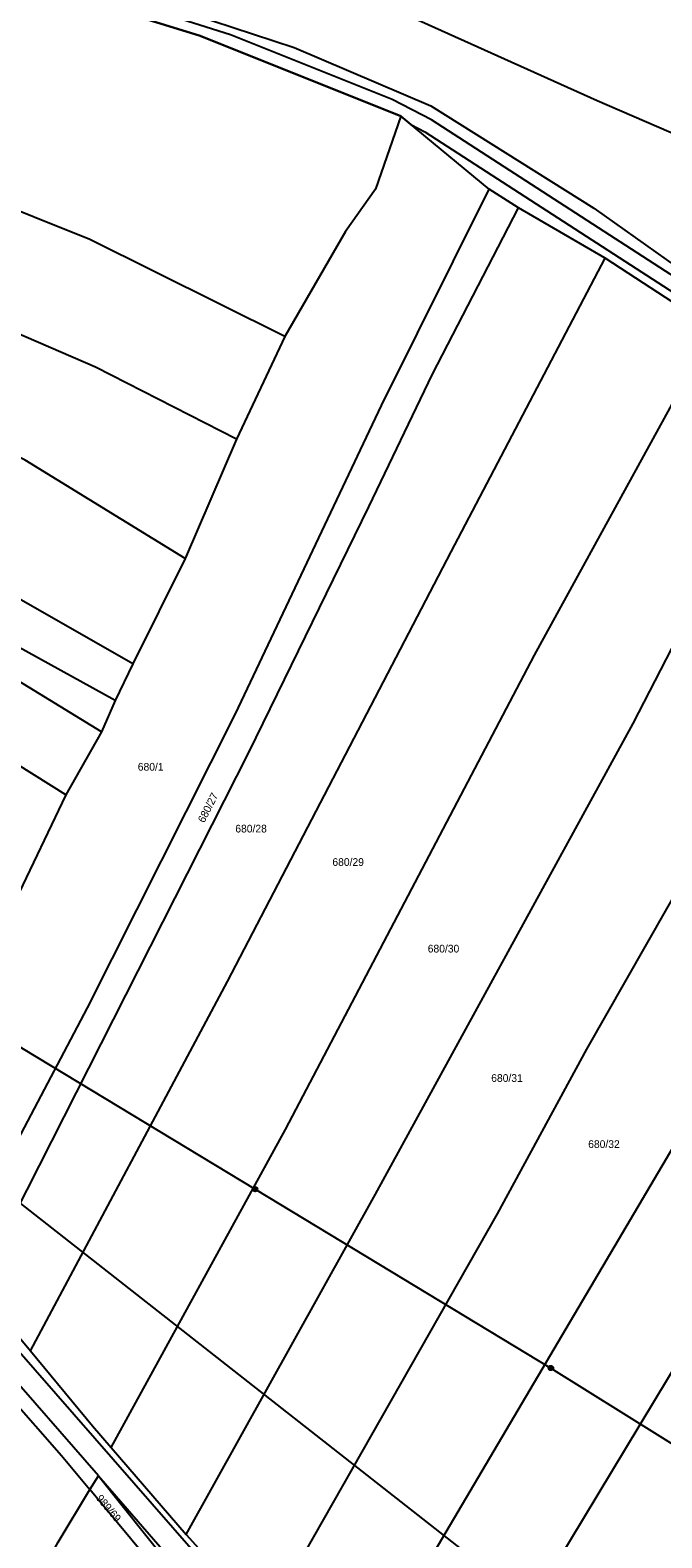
# Model space of a CAD drawing. Extents: x -757266 to -753360, y -1162585 to -1157740.
# Drawn here: x -756251.9 to -756112.6, y -1160739.1 to -1160406.8 of the extents above; entities that cross this region are included whole.
import ezdxf

# ---------------------------------------------------------------- set-up
doc = ezdxf.new("R2010")
doc.units = 0
for name, color, linetype in [('Hranice parcel', 7, 'Continuous'), ('Parcelní čísla', 7, 'Continuous'), ('Poz předměty', 7, 'Continuous'), ('Vnitřní kresba', 7, 'Continuous'), ('Věcná břemena k části', 7, 'Continuous')]:
    doc.layers.add(name, color=color, linetype=linetype)

msp = doc.modelspace()

# ---------------------------------------------------------------- linework, layer by layer
at = {"layer": 'Hranice parcel'}
for p, q in [((-756150.68, -1160441.82), (-756170.15, -1160425.77)), ((-756144.15, -1160445.95), (-756150.68, -1160441.82)), ((-756125.05, -1160457.03), (-756144.15, -1160445.95)), ((-756101.19, -1160472.6), (-756125.05, -1160457.03)), ((-756195.68, -1160474.33), (-756206.37, -1160496.92)), ((-756206.37, -1160496.92), (-756217.67, -1160523.22)), ((-756217.67, -1160523.22), (-756229.24, -1160546.45)), ((-756229.24, -1160546.45), (-756233.15, -1160554.52)), ((-756233.15, -1160554.52), (-756236.12, -1160561.46)), ((-756236.12, -1160561.46), (-756243.99, -1160575.31)), ((-756243.99, -1160575.31), (-756255.09, -1160598.52)), ((-756263.51, -1160683.8), (-756251.84, -1160697.88)), ((-756236.84, -1160725.41), (-756267.33, -1160690.51)), ((-756234.02, -1160719.16), (-756217.45, -1160738.36)), ((-756238.7, -1160728.46), (-756236.84, -1160725.41)), ((-756236.84, -1160725.41), (-756221.16, -1160745.04))]:
    msp.add_line(p, q, dxfattribs=at)
for points in [[(-756094.7, -1160436.21), (-756126.86, -1160422.36), (-756198.45, -1160390.09), (-756283.89, -1160353.78), (-756340.16, -1160327.59)], [(-756358.18, -1160350.17), (-756352.13, -1160354.92), (-756342.64, -1160359.68), (-756308.46, -1160374.76), (-756250.84, -1160394.38), (-756220.57, -1160401.76), (-756193.65, -1160410.58), (-756163.5, -1160423.43), (-756127.53, -1160446), (-756102.52, -1160463.77)], [(-756170.15, -1160425.77), (-756214.38, -1160408.04), (-756292.03, -1160384.06), (-756332.39, -1160369.58), (-756344.36, -1160363.79), (-756351.33, -1160360.1), (-756361.04, -1160353.06)], [(-756195.68, -1160474.33), (-756238.74, -1160452.9), (-756323.65, -1160418.88), (-756369.26, -1160399.04), (-756394.58, -1160386.43)], [(-756206.37, -1160496.92), (-756237.49, -1160481.05), (-756306.32, -1160451.34), (-756362.59, -1160423.45), (-756406.17, -1160400.53)], [(-756217.67, -1160523.22), (-756252.99, -1160501.59), (-756309.41, -1160474.17), (-756367.48, -1160443.86), (-756415.59, -1160416.48)], [(-756170.15, -1160425.77), (-756175.7, -1160441.84), (-756182.3, -1160451.14), (-756195.68, -1160474.33)], [(-756233.15, -1160554.52), (-756278.97, -1160529.27), (-756317.67, -1160509.11), (-756353.3, -1160488.19), (-756425.41, -1160441.86)], [(-756268.6, -1160677.79), (-756239.26, -1160622.26), (-756206.57, -1160557.47), (-756174.39, -1160489.49), (-756150.68, -1160441.82)], [(-756263.51, -1160683.8), (-756203.55, -1160565.83), (-756177.22, -1160511.84), (-756163.13, -1160482.62), (-756144.15, -1160445.95)], [(-756236.12, -1160561.46), (-756269.47, -1160541.11), (-756308.45, -1160521.2), (-756355.73, -1160494.12), (-756426.51, -1160448.78)], [(-756251.84, -1160697.88), (-756208.38, -1160616.47), (-756159.04, -1160521.79), (-756125.05, -1160457.03)], [(-756243.99, -1160575.31), (-756287.9, -1160547.84), (-756353.44, -1160509.22), (-756427.21, -1160463.12)], [(-756234.02, -1160719.16), (-756195.53, -1160649.06), (-756140.63, -1160544.57), (-756101.19, -1160472.6)], [(-756229.24, -1160546.45), (-756279.94, -1160517.49), (-756329.2, -1160492.35), (-756349.93, -1160479.85)], [(-756217.45, -1160738.36), (-756175.75, -1160663.32), (-756118.87, -1160559.59), (-756080.99, -1160486.23)], [(-756199.96, -1160757.57), (-756148.77, -1160667.64), (-756129.07, -1160631.4), (-756085.47, -1160554.79), (-756057.12, -1160502.92)], [(-756182.28, -1160775.25), (-756081.45, -1160604.56), (-756034.61, -1160517.94)], [(-756163.89, -1160791.22), (-756080.08, -1160652.29), (-756042.01, -1160586.57), (-756012.75, -1160533.8)], [(-756269.02, -1160693.57), (-756244.95, -1160720.97), (-756238.7, -1160728.46)], [(-756251.84, -1160697.88), (-756238.14, -1160714.39), (-756234.02, -1160719.16)], [(-756291.38, -1160821.59), (-756265.25, -1160775.21), (-756245.73, -1160740.02), (-756238.7, -1160728.46)], [(-756222.64, -1160747.45), (-756226.49, -1160743.1), (-756238.7, -1160728.46)], [(-756217.45, -1160738.36), (-756201.13, -1160756.4), (-756199.96, -1160757.57)]]:
    msp.add_lwpolyline(points, dxfattribs=at)
at = {"layer": 'Poz předměty'}
for p, q in [((-756266.56, -1160623.42), (-756202.24, -1160662.25)), ((-756106.41, -1160780.95), (-756289.5, -1160637.61)), ((-756202.24, -1160662.25), (-756137.02, -1160701.66)), ((-756137.02, -1160701.66), (-756095.13, -1160727.9))]:
    msp.add_line(p, q, dxfattribs=at)
for centre, radius in [((-756202.2434, -1160662.2499), 0.5), ((-756202.2434, -1160662.2499), 0.4), ((-756202.2434, -1160662.2499), 0.3), ((-756202.2434, -1160662.2499), 0.2), ((-756202.2434, -1160662.2499), 0.1), ((-756137.0234, -1160701.6599), 0.5), ((-756137.0234, -1160701.6599), 0.4), ((-756137.0234, -1160701.6599), 0.3), ((-756137.0234, -1160701.6599), 0.2), ((-756137.0234, -1160701.6599), 0.1)]:
    msp.add_circle(centre, radius, dxfattribs=at)
at = {"layer": 'Vnitřní kresba'}
for p, q in [((-756284.67, -1160663.34), (-756195.05, -1160765.75)), ((-756236.84, -1160725.41), (-756205.63, -1160761.14))]:
    msp.add_line(p, q, dxfattribs=at)
at = {"layer": 'Věcná břemena k části'}
for points in [[(-756292.03, -1160384.06), (-756214.38, -1160408.04), (-756170.15, -1160425.77), (-756167.92, -1160427.61), (-756164.84, -1160429.21), (-756036.28, -1160512.25), (-755955.95, -1160569.42), (-755876.74, -1160620.07)], [(-755873.06, -1160618.85), (-755954.34, -1160566.89), (-756034.55, -1160509.82), (-756163.38, -1160426.58), (-756172.05, -1160422.08), (-756207.7, -1160407.83), (-756247.07, -1160395.3)]]:
    msp.add_lwpolyline(points, dxfattribs=at)

# ---------------------------------------------------------------- texts
at = {"layer": 'Parcelní čísla'}
for s, p in [('680/1', (-756228.14, -1160569.99)), ('680/28', (-756206.63, -1160583.62)), ('680/29', (-756185.22, -1160590.98)), ('680/30', (-756164.19, -1160610.07)), ('680/31', (-756150.19, -1160638.59)), ('680/32', (-756128.8, -1160653.15))]:
    msp.add_text(s, height=1.7, dxfattribs=at).set_placement(p)
for s, rotation, p in [('680/27', 63, (-756213.482, -1160581.625)), ('989/69', 310, (-756237.441, -1160730.436))]:
    msp.add_text(s, height=1.7, rotation=rotation, dxfattribs=at).set_placement(p)

doc.saveas('drawing.dxf')
